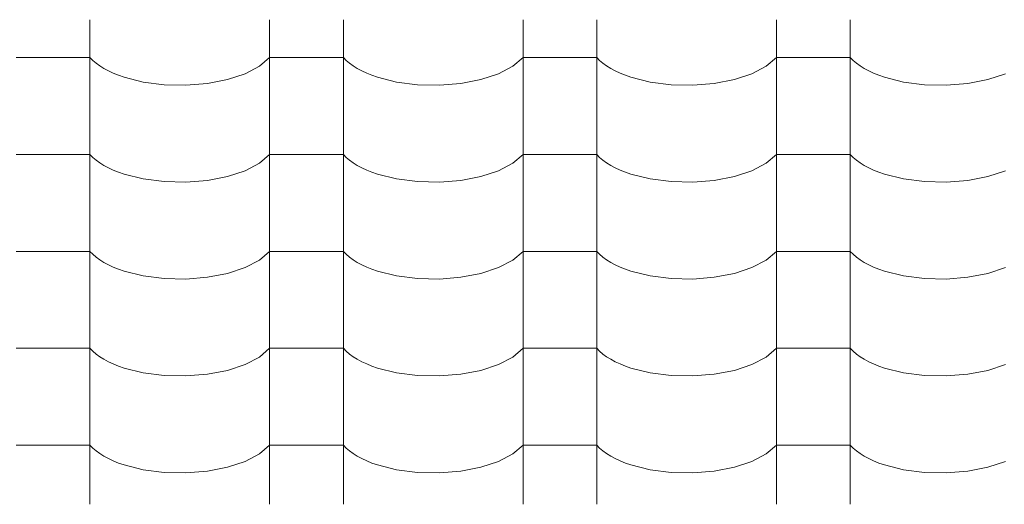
# Model space of a CAD drawing. Header units: millimetres. Extents: x -36478 to 31050, y -14815 to 11827.
# Tile 468 of 656: x -9469 to -8828, y 9292 to 9608. Entities that reach past the tile are written whole.
import ezdxf

# ---------------------------------------------------------------- set-up
doc = ezdxf.new("R2010")
doc.units = ezdxf.units.MM
doc.header["$MEASUREMENT"] = 0
doc.layers.add('Nové_Kóty - SP', color=7, linetype='Continuous')
doc.layers.add('Nové_Výplně - Povrchové', color=7, linetype='Continuous')
doc.styles.add('GENEROVANÝ_STYL_2', font='txt')
doc.dimstyles.new('GENEROVANÝ_STYL__1', dxfattribs={"dimtxt": 125, "dimasz": 190, "dimexe": 0.18, "dimexo": 300, "dimgap": 0, "dimtad": 1, "dimdec": 0, "dimzin": 0, "dimdsep": 46, "dimtxsty": 'GENEROVANÝ_STYL_2', "dimblk": 'ARROWHEAD_6', "dimblk1": 'ARROWHEAD_6', "dimblk2": 'ARROWHEAD_6', "dimcen": 0.09, "dimclrd": 1, "dimclre": 1, "dimclrt": 1, "dimazin": 0, "dimtfac": 1, "dimtdec": 4, "dimtmove": 0, "dimatfit": 3, "dimfxl": 1, "dimtolj": 1, "dimtzin": 0, "dimarcsym": 0})
doc.dimstyles.new('GENEROVANÝ_STYL__2', dxfattribs={"dimtxt": 125, "dimasz": 190, "dimexe": 0.18, "dimexo": 300, "dimgap": 0, "dimtad": 1, "dimdec": 0, "dimzin": 0, "dimdsep": 46, "dimtxsty": 'GENEROVANÝ_STYL_2', "dimblk": 'ARROWHEAD_6', "dimblk1": 'ARROWHEAD_6', "dimblk2": 'ARROWHEAD_6', "dimcen": 0.09, "dimclrd": 1, "dimclre": 1, "dimclrt": 1, "dimazin": 0, "dimtfac": 1, "dimtdec": 4, "dimtmove": 2, "dimatfit": 3, "dimfxl": 1, "dimtolj": 1, "dimtzin": 0, "dimarcsym": 0})

# ---------------------------------------------------------------- blocks, each defined once
blk = doc.blocks.new('*X13')
at = {"layer": 'Nové_Výplně - Povrchové', "color": 21, "linetype": 'Continuous', "lineweight": 20, "true_color": 0xffaaaa}
for p, q in [((-9423.69, 9607.81), (-9423.69, 9544.94)), ((-9306.72, 9607.81), (-9306.72, 9544.94)), ((-9258.69, 9607.81), (-9258.69, 9544.94)), ((-9141.72, 9607.81), (-9141.72, 9544.94)), ((-9093.69, 9607.81), (-9093.69, 9544.94)), ((-8976.72, 9607.81), (-8976.72, 9544.94)), ((-8928.69, 9607.81), (-8928.69, 9544.94)), ((-9447.71, 9583.28), (-9471.72, 9583.28)), ((-9423.69, 9583.28), (-9447.71, 9583.28)), ((-9423.69, 9583.28), (-9421.86, 9581.39)), ((-9313.39, 9577.59), (-9306.72, 9583.28)), ((-9282.71, 9583.28), (-9306.72, 9583.28)), ((-9258.69, 9583.28), (-9282.71, 9583.28)), ((-9258.69, 9583.28), (-9256.86, 9581.39)), ((-9148.39, 9577.59), (-9141.72, 9583.28)), ((-9117.71, 9583.28), (-9141.72, 9583.28)), ((-9093.69, 9583.28), (-9117.71, 9583.28)), ((-9093.69, 9583.28), (-9091.86, 9581.39)), ((-8983.39, 9577.59), (-8976.72, 9583.28)), ((-8952.71, 9583.28), (-8976.72, 9583.28)), ((-8928.69, 9583.28), (-8952.71, 9583.28)), ((-8928.69, 9583.28), (-8926.86, 9581.39)), ((-9421.86, 9581.39), (-9419.74, 9579.56)), ((-9419.74, 9579.56), (-9417.34, 9577.8)), ((-9417.34, 9577.8), (-9414.65, 9576.13)), ((-9322.7, 9572.73), (-9313.39, 9577.59)), ((-9256.86, 9581.39), (-9254.74, 9579.56)), ((-9254.74, 9579.56), (-9252.34, 9577.8)), ((-9252.34, 9577.8), (-9249.65, 9576.13)), ((-9157.7, 9572.73), (-9148.39, 9577.59)), ((-9091.86, 9581.39), (-9089.74, 9579.56)), ((-9089.74, 9579.56), (-9087.34, 9577.8)), ((-9087.34, 9577.8), (-9084.65, 9576.13)), ((-8992.7, 9572.73), (-8983.39, 9577.59)), ((-8926.86, 9581.39), (-8924.74, 9579.56)), ((-8924.74, 9579.56), (-8922.34, 9577.8)), ((-8922.34, 9577.8), (-8919.65, 9576.13)), ((-9414.65, 9576.13), (-9411.71, 9574.55)), ((-9411.71, 9574.55), (-9408.53, 9573.07)), ((-9408.53, 9573.07), (-9405.12, 9571.7)), ((-9405.12, 9571.7), (-9401.5, 9570.45)), ((-9401.5, 9570.45), (-9389.05, 9567.35)), ((-9334.18, 9568.93), (-9322.7, 9572.73)), ((-9249.65, 9576.13), (-9246.71, 9574.55)), ((-9246.71, 9574.55), (-9243.53, 9573.07)), ((-9243.53, 9573.07), (-9240.12, 9571.7)), ((-9240.12, 9571.7), (-9236.5, 9570.45)), ((-9236.5, 9570.45), (-9224.05, 9567.35)), ((-9169.18, 9568.93), (-9157.7, 9572.73)), ((-9084.65, 9576.13), (-9081.71, 9574.55)), ((-9081.71, 9574.55), (-9078.53, 9573.07)), ((-9078.53, 9573.07), (-9075.12, 9571.7)), ((-9075.12, 9571.7), (-9071.5, 9570.45)), ((-9071.5, 9570.45), (-9059.05, 9567.35)), ((-9004.18, 9568.93), (-8992.7, 9572.73)), ((-8919.65, 9576.13), (-8916.71, 9574.55)), ((-8916.71, 9574.55), (-8913.53, 9573.07)), ((-8913.53, 9573.07), (-8910.12, 9571.7)), ((-8910.12, 9571.7), (-8906.5, 9570.45)), ((-8906.5, 9570.45), (-8894.05, 9567.35)), ((-8839.18, 9568.93), (-8827.7, 9572.73)), ((-9389.05, 9567.35), (-9375.39, 9565.59)), ((-9375.39, 9565.59), (-9361.21, 9565.27)), ((-9361.21, 9565.27), (-9347.24, 9566.41)), ((-9347.24, 9566.41), (-9334.18, 9568.93)), ((-9224.05, 9567.35), (-9210.39, 9565.59)), ((-9210.39, 9565.59), (-9196.21, 9565.27)), ((-9196.21, 9565.27), (-9182.24, 9566.41)), ((-9182.24, 9566.41), (-9169.18, 9568.93)), ((-9059.05, 9567.35), (-9045.39, 9565.59)), ((-9045.39, 9565.59), (-9031.21, 9565.27)), ((-9031.21, 9565.27), (-9017.24, 9566.41)), ((-9017.24, 9566.41), (-9004.18, 9568.93)), ((-8894.05, 9567.35), (-8880.39, 9565.59)), ((-8880.39, 9565.59), (-8866.21, 9565.27)), ((-8866.21, 9565.27), (-8852.24, 9566.41)), ((-8852.24, 9566.41), (-8839.18, 9568.93)), ((-9423.69, 9544.71), (-9423.69, 9481.83)), ((-9306.72, 9544.71), (-9306.72, 9481.83)), ((-9258.69, 9544.71), (-9258.69, 9481.83)), ((-9141.72, 9544.71), (-9141.72, 9481.83)), ((-9093.69, 9544.71), (-9093.69, 9481.83)), ((-8976.72, 9544.71), (-8976.72, 9481.83)), ((-8928.69, 9544.71), (-8928.69, 9481.83)), ((-9447.71, 9520.18), (-9471.72, 9520.18)), ((-9423.69, 9520.18), (-9447.71, 9520.18)), ((-9423.69, 9520.18), (-9421.86, 9518.28)), ((-9313.39, 9514.49), (-9306.72, 9520.18)), ((-9282.71, 9520.18), (-9306.72, 9520.18)), ((-9258.69, 9520.18), (-9282.71, 9520.18)), ((-9258.69, 9520.18), (-9256.86, 9518.28)), ((-9148.39, 9514.49), (-9141.72, 9520.18)), ((-9117.71, 9520.18), (-9141.72, 9520.18)), ((-9093.69, 9520.18), (-9117.71, 9520.18)), ((-9093.69, 9520.18), (-9091.86, 9518.28)), ((-8983.39, 9514.49), (-8976.72, 9520.18)), ((-8952.71, 9520.18), (-8976.72, 9520.18)), ((-8928.69, 9520.18), (-8952.71, 9520.18)), ((-8928.69, 9520.18), (-8926.86, 9518.28)), ((-9421.86, 9518.28), (-9419.74, 9516.45)), ((-9419.74, 9516.45), (-9417.34, 9514.7)), ((-9417.34, 9514.7), (-9414.65, 9513.03)), ((-9414.65, 9513.03), (-9411.71, 9511.45)), ((-9322.7, 9509.62), (-9313.39, 9514.49)), ((-9256.86, 9518.28), (-9254.74, 9516.45)), ((-9254.74, 9516.45), (-9252.34, 9514.7)), ((-9252.34, 9514.7), (-9249.65, 9513.03)), ((-9249.65, 9513.03), (-9246.71, 9511.45)), ((-9157.7, 9509.62), (-9148.39, 9514.49)), ((-9091.86, 9518.28), (-9089.74, 9516.45)), ((-9089.74, 9516.45), (-9087.34, 9514.7)), ((-9087.34, 9514.7), (-9084.65, 9513.03)), ((-9084.65, 9513.03), (-9081.71, 9511.45)), ((-8992.7, 9509.62), (-8983.39, 9514.49)), ((-8926.86, 9518.28), (-8924.74, 9516.45)), ((-8924.74, 9516.45), (-8922.34, 9514.7)), ((-8922.34, 9514.7), (-8919.65, 9513.03)), ((-8919.65, 9513.03), (-8916.71, 9511.45)), ((-9411.71, 9511.45), (-9408.53, 9509.97)), ((-9408.53, 9509.97), (-9405.12, 9508.6)), ((-9405.12, 9508.6), (-9401.5, 9507.35)), ((-9401.5, 9507.35), (-9389.05, 9504.24)), ((-9334.18, 9505.83), (-9322.7, 9509.62)), ((-9246.71, 9511.45), (-9243.53, 9509.97)), ((-9243.53, 9509.97), (-9240.12, 9508.6)), ((-9240.12, 9508.6), (-9236.5, 9507.35)), ((-9236.5, 9507.35), (-9224.05, 9504.24)), ((-9169.18, 9505.83), (-9157.7, 9509.62)), ((-9081.71, 9511.45), (-9078.53, 9509.97)), ((-9078.53, 9509.97), (-9075.12, 9508.6)), ((-9075.12, 9508.6), (-9071.5, 9507.35)), ((-9071.5, 9507.35), (-9059.05, 9504.24)), ((-9004.18, 9505.83), (-8992.7, 9509.62)), ((-8916.71, 9511.45), (-8913.53, 9509.97)), ((-8913.53, 9509.97), (-8910.12, 9508.6)), ((-8910.12, 9508.6), (-8906.5, 9507.35)), ((-8906.5, 9507.35), (-8894.05, 9504.24)), ((-8839.18, 9505.83), (-8827.7, 9509.62)), ((-9389.05, 9504.24), (-9375.39, 9502.49)), ((-9375.39, 9502.49), (-9361.21, 9502.17)), ((-9361.21, 9502.17), (-9347.24, 9503.3)), ((-9347.24, 9503.3), (-9334.18, 9505.83)), ((-9224.05, 9504.24), (-9210.39, 9502.49)), ((-9210.39, 9502.49), (-9196.21, 9502.17)), ((-9196.21, 9502.17), (-9182.24, 9503.3)), ((-9182.24, 9503.3), (-9169.18, 9505.83)), ((-9059.05, 9504.24), (-9045.39, 9502.49)), ((-9045.39, 9502.49), (-9031.21, 9502.17)), ((-9031.21, 9502.17), (-9017.24, 9503.3)), ((-9017.24, 9503.3), (-9004.18, 9505.83)), ((-8894.05, 9504.24), (-8880.39, 9502.49)), ((-8880.39, 9502.49), (-8866.21, 9502.17)), ((-8866.21, 9502.17), (-8852.24, 9503.3)), ((-8852.24, 9503.3), (-8839.18, 9505.83)), ((-9423.69, 9481.6), (-9423.69, 9418.73)), ((-9306.72, 9481.6), (-9306.72, 9418.73)), ((-9258.69, 9481.6), (-9258.69, 9418.73)), ((-9141.72, 9481.6), (-9141.72, 9418.73)), ((-9093.69, 9481.6), (-9093.69, 9418.73)), ((-8976.72, 9481.6), (-8976.72, 9418.73)), ((-8928.69, 9481.6), (-8928.69, 9418.73)), ((-9447.71, 9457.07), (-9471.72, 9457.07)), ((-9423.69, 9457.07), (-9447.71, 9457.07)), ((-9423.69, 9457.07), (-9421.86, 9455.18)), ((-9421.86, 9455.18), (-9419.74, 9453.35)), ((-9313.39, 9451.38), (-9306.72, 9457.07)), ((-9282.71, 9457.07), (-9306.72, 9457.07)), ((-9258.69, 9457.07), (-9282.71, 9457.07)), ((-9258.69, 9457.07), (-9256.86, 9455.18)), ((-9256.86, 9455.18), (-9254.74, 9453.35)), ((-9148.39, 9451.38), (-9141.72, 9457.07)), ((-9117.71, 9457.07), (-9141.72, 9457.07)), ((-9093.69, 9457.07), (-9117.71, 9457.07)), ((-9093.69, 9457.07), (-9091.86, 9455.18)), ((-9091.86, 9455.18), (-9089.74, 9453.35)), ((-8983.39, 9451.38), (-8976.72, 9457.07)), ((-8952.71, 9457.07), (-8976.72, 9457.07)), ((-8928.69, 9457.07), (-8952.71, 9457.07)), ((-8928.69, 9457.07), (-8926.86, 9455.18)), ((-8926.86, 9455.18), (-8924.74, 9453.35)), ((-9419.74, 9453.35), (-9417.34, 9451.59)), ((-9417.34, 9451.59), (-9414.65, 9449.92)), ((-9414.65, 9449.92), (-9411.71, 9448.34)), ((-9411.71, 9448.34), (-9408.53, 9446.86)), ((-9322.7, 9446.52), (-9313.39, 9451.38)), ((-9254.74, 9453.35), (-9252.34, 9451.59)), ((-9252.34, 9451.59), (-9249.65, 9449.92)), ((-9249.65, 9449.92), (-9246.71, 9448.34)), ((-9246.71, 9448.34), (-9243.53, 9446.86)), ((-9157.7, 9446.52), (-9148.39, 9451.38)), ((-9089.74, 9453.35), (-9087.34, 9451.59)), ((-9087.34, 9451.59), (-9084.65, 9449.92)), ((-9084.65, 9449.92), (-9081.71, 9448.34)), ((-9081.71, 9448.34), (-9078.53, 9446.86)), ((-8992.7, 9446.52), (-8983.39, 9451.38)), ((-8924.74, 9453.35), (-8922.34, 9451.59)), ((-8922.34, 9451.59), (-8919.65, 9449.92)), ((-8919.65, 9449.92), (-8916.71, 9448.34)), ((-8916.71, 9448.34), (-8913.53, 9446.86)), ((-9408.53, 9446.86), (-9405.12, 9445.49)), ((-9405.12, 9445.49), (-9401.5, 9444.24)), ((-9401.5, 9444.24), (-9389.05, 9441.14)), ((-9347.24, 9440.2), (-9334.18, 9442.72)), ((-9334.18, 9442.72), (-9322.7, 9446.52)), ((-9243.53, 9446.86), (-9240.12, 9445.49)), ((-9240.12, 9445.49), (-9236.5, 9444.24)), ((-9236.5, 9444.24), (-9224.05, 9441.14)), ((-9182.24, 9440.2), (-9169.18, 9442.72)), ((-9169.18, 9442.72), (-9157.7, 9446.52)), ((-9078.53, 9446.86), (-9075.12, 9445.49)), ((-9075.12, 9445.49), (-9071.5, 9444.24)), ((-9071.5, 9444.24), (-9059.05, 9441.14)), ((-9017.24, 9440.2), (-9004.18, 9442.72)), ((-9004.18, 9442.72), (-8992.7, 9446.52)), ((-8913.53, 9446.86), (-8910.12, 9445.49)), ((-8910.12, 9445.49), (-8906.5, 9444.24)), ((-8906.5, 9444.24), (-8894.05, 9441.14)), ((-8852.24, 9440.2), (-8839.18, 9442.72)), ((-8839.18, 9442.72), (-8827.7, 9446.52)), ((-9389.05, 9441.14), (-9375.39, 9439.38)), ((-9375.39, 9439.38), (-9361.21, 9439.06)), ((-9361.21, 9439.06), (-9347.24, 9440.2)), ((-9224.05, 9441.14), (-9210.39, 9439.38)), ((-9210.39, 9439.38), (-9196.21, 9439.06)), ((-9196.21, 9439.06), (-9182.24, 9440.2)), ((-9059.05, 9441.14), (-9045.39, 9439.38)), ((-9045.39, 9439.38), (-9031.21, 9439.06)), ((-9031.21, 9439.06), (-9017.24, 9440.2)), ((-8894.05, 9441.14), (-8880.39, 9439.38)), ((-8880.39, 9439.38), (-8866.21, 9439.06)), ((-8866.21, 9439.06), (-8852.24, 9440.2)), ((-9423.69, 9418.5), (-9423.69, 9355.62)), ((-9306.72, 9418.5), (-9306.72, 9355.62)), ((-9258.69, 9418.5), (-9258.69, 9355.62)), ((-9141.72, 9418.5), (-9141.72, 9355.62)), ((-9093.69, 9418.5), (-9093.69, 9355.62)), ((-8976.72, 9418.5), (-8976.72, 9355.62)), ((-8928.69, 9418.5), (-8928.69, 9355.62)), ((-9447.71, 9393.97), (-9471.72, 9393.97)), ((-9423.69, 9393.97), (-9447.71, 9393.97)), ((-9423.69, 9393.97), (-9421.86, 9392.07)), ((-9421.86, 9392.07), (-9419.74, 9390.24)), ((-9313.39, 9388.28), (-9306.72, 9393.97)), ((-9282.71, 9393.97), (-9306.72, 9393.97)), ((-9258.69, 9393.97), (-9282.71, 9393.97)), ((-9258.69, 9393.97), (-9256.86, 9392.07)), ((-9256.86, 9392.07), (-9254.74, 9390.24)), ((-9148.39, 9388.28), (-9141.72, 9393.97)), ((-9117.71, 9393.97), (-9141.72, 9393.97)), ((-9093.69, 9393.97), (-9117.71, 9393.97)), ((-9093.69, 9393.97), (-9091.86, 9392.07)), ((-9091.86, 9392.07), (-9089.74, 9390.24)), ((-8983.39, 9388.28), (-8976.72, 9393.97)), ((-8952.71, 9393.97), (-8976.72, 9393.97)), ((-8928.69, 9393.97), (-8952.71, 9393.97)), ((-8928.69, 9393.97), (-8926.86, 9392.07)), ((-8926.86, 9392.07), (-8924.74, 9390.24)), ((-9419.74, 9390.24), (-9417.34, 9388.49)), ((-9417.34, 9388.49), (-9414.65, 9386.82)), ((-9414.65, 9386.82), (-9411.71, 9385.24)), ((-9411.71, 9385.24), (-9408.53, 9383.76)), ((-9322.7, 9383.41), (-9313.39, 9388.28)), ((-9254.74, 9390.24), (-9252.34, 9388.49)), ((-9252.34, 9388.49), (-9249.65, 9386.82)), ((-9249.65, 9386.82), (-9246.71, 9385.24)), ((-9246.71, 9385.24), (-9243.53, 9383.76)), ((-9157.7, 9383.41), (-9148.39, 9388.28)), ((-9089.74, 9390.24), (-9087.34, 9388.49)), ((-9087.34, 9388.49), (-9084.65, 9386.82)), ((-9084.65, 9386.82), (-9081.71, 9385.24)), ((-9081.71, 9385.24), (-9078.53, 9383.76)), ((-8992.7, 9383.41), (-8983.39, 9388.28)), ((-8924.74, 9390.24), (-8922.34, 9388.49)), ((-8922.34, 9388.49), (-8919.65, 9386.82)), ((-8919.65, 9386.82), (-8916.71, 9385.24)), ((-8916.71, 9385.24), (-8913.53, 9383.76)), ((-9408.53, 9383.76), (-9405.12, 9382.39)), ((-9405.12, 9382.39), (-9401.5, 9381.14)), ((-9401.5, 9381.14), (-9389.05, 9378.03)), ((-9389.05, 9378.03), (-9375.39, 9376.28)), ((-9347.24, 9377.09), (-9334.18, 9379.62)), ((-9334.18, 9379.62), (-9322.7, 9383.41)), ((-9243.53, 9383.76), (-9240.12, 9382.39)), ((-9240.12, 9382.39), (-9236.5, 9381.14)), ((-9236.5, 9381.14), (-9224.05, 9378.03)), ((-9224.05, 9378.03), (-9210.39, 9376.28)), ((-9182.24, 9377.09), (-9169.18, 9379.62)), ((-9169.18, 9379.62), (-9157.7, 9383.41)), ((-9078.53, 9383.76), (-9075.12, 9382.39)), ((-9075.12, 9382.39), (-9071.5, 9381.14)), ((-9071.5, 9381.14), (-9059.05, 9378.03)), ((-9059.05, 9378.03), (-9045.39, 9376.28)), ((-9017.24, 9377.09), (-9004.18, 9379.62)), ((-9004.18, 9379.62), (-8992.7, 9383.41)), ((-8913.53, 9383.76), (-8910.12, 9382.39)), ((-8910.12, 9382.39), (-8906.5, 9381.14)), ((-8906.5, 9381.14), (-8894.05, 9378.03)), ((-8894.05, 9378.03), (-8880.39, 9376.28)), ((-8852.24, 9377.09), (-8839.18, 9379.62)), ((-8839.18, 9379.62), (-8827.7, 9383.41)), ((-9375.39, 9376.28), (-9361.21, 9375.96)), ((-9361.21, 9375.96), (-9347.24, 9377.09)), ((-9210.39, 9376.28), (-9196.21, 9375.96)), ((-9196.21, 9375.96), (-9182.24, 9377.09)), ((-9045.39, 9376.28), (-9031.21, 9375.96)), ((-9031.21, 9375.96), (-9017.24, 9377.09)), ((-8880.39, 9376.28), (-8866.21, 9375.96)), ((-8866.21, 9375.96), (-8852.24, 9377.09)), ((-9423.69, 9355.39), (-9423.69, 9292.52)), ((-9306.72, 9355.39), (-9306.72, 9292.52)), ((-9258.69, 9355.39), (-9258.69, 9292.52)), ((-9141.72, 9355.39), (-9141.72, 9292.52)), ((-9093.69, 9355.39), (-9093.69, 9292.52)), ((-8976.72, 9355.39), (-8976.72, 9292.52)), ((-8928.69, 9355.39), (-8928.69, 9292.52)), ((-9447.71, 9330.86), (-9471.72, 9330.86)), ((-9423.69, 9330.86), (-9447.71, 9330.86)), ((-9423.69, 9330.86), (-9421.86, 9328.97)), ((-9421.86, 9328.97), (-9419.74, 9327.14)), ((-9419.74, 9327.14), (-9417.34, 9325.38)), ((-9313.39, 9325.17), (-9306.72, 9330.86)), ((-9282.71, 9330.86), (-9306.72, 9330.86)), ((-9258.69, 9330.86), (-9282.71, 9330.86)), ((-9258.69, 9330.86), (-9256.86, 9328.97)), ((-9256.86, 9328.97), (-9254.74, 9327.14)), ((-9254.74, 9327.14), (-9252.34, 9325.38)), ((-9148.39, 9325.17), (-9141.72, 9330.86)), ((-9117.71, 9330.86), (-9141.72, 9330.86)), ((-9093.69, 9330.86), (-9117.71, 9330.86)), ((-9093.69, 9330.86), (-9091.86, 9328.97)), ((-9091.86, 9328.97), (-9089.74, 9327.14)), ((-9089.74, 9327.14), (-9087.34, 9325.38)), ((-8983.39, 9325.17), (-8976.72, 9330.86)), ((-8952.71, 9330.86), (-8976.72, 9330.86)), ((-8928.69, 9330.86), (-8952.71, 9330.86)), ((-8928.69, 9330.86), (-8926.86, 9328.97)), ((-8926.86, 9328.97), (-8924.74, 9327.14)), ((-8924.74, 9327.14), (-8922.34, 9325.38)), ((-9417.34, 9325.38), (-9414.65, 9323.71)), ((-9414.65, 9323.71), (-9411.71, 9322.13)), ((-9411.71, 9322.13), (-9408.53, 9320.65)), ((-9408.53, 9320.65), (-9405.12, 9319.28)), ((-9334.18, 9316.51), (-9322.7, 9320.31)), ((-9322.7, 9320.31), (-9313.39, 9325.17)), ((-9252.34, 9325.38), (-9249.65, 9323.71)), ((-9249.65, 9323.71), (-9246.71, 9322.13)), ((-9246.71, 9322.13), (-9243.53, 9320.65)), ((-9243.53, 9320.65), (-9240.12, 9319.28)), ((-9169.18, 9316.51), (-9157.7, 9320.31)), ((-9157.7, 9320.31), (-9148.39, 9325.17)), ((-9087.34, 9325.38), (-9084.65, 9323.71)), ((-9084.65, 9323.71), (-9081.71, 9322.13)), ((-9081.71, 9322.13), (-9078.53, 9320.65)), ((-9078.53, 9320.65), (-9075.12, 9319.28)), ((-9004.18, 9316.51), (-8992.7, 9320.31)), ((-8992.7, 9320.31), (-8983.39, 9325.17)), ((-8922.34, 9325.38), (-8919.65, 9323.71)), ((-8919.65, 9323.71), (-8916.71, 9322.13)), ((-8916.71, 9322.13), (-8913.53, 9320.65)), ((-8913.53, 9320.65), (-8910.12, 9319.28)), ((-8839.18, 9316.51), (-8827.7, 9320.31)), ((-9405.12, 9319.28), (-9401.5, 9318.03)), ((-9401.5, 9318.03), (-9389.05, 9314.93)), ((-9389.05, 9314.93), (-9375.39, 9313.17)), ((-9361.21, 9312.85), (-9347.24, 9313.99)), ((-9347.24, 9313.99), (-9334.18, 9316.51)), ((-9240.12, 9319.28), (-9236.5, 9318.03)), ((-9236.5, 9318.03), (-9224.05, 9314.93)), ((-9224.05, 9314.93), (-9210.39, 9313.17)), ((-9196.21, 9312.85), (-9182.24, 9313.99)), ((-9182.24, 9313.99), (-9169.18, 9316.51)), ((-9075.12, 9319.28), (-9071.5, 9318.03)), ((-9071.5, 9318.03), (-9059.05, 9314.93)), ((-9059.05, 9314.93), (-9045.39, 9313.17)), ((-9031.21, 9312.85), (-9017.24, 9313.99)), ((-9017.24, 9313.99), (-9004.18, 9316.51)), ((-8910.12, 9319.28), (-8906.5, 9318.03)), ((-8906.5, 9318.03), (-8894.05, 9314.93)), ((-8894.05, 9314.93), (-8880.39, 9313.17)), ((-8866.21, 9312.85), (-8852.24, 9313.99)), ((-8852.24, 9313.99), (-8839.18, 9316.51)), ((-9375.39, 9313.17), (-9361.21, 9312.85)), ((-9210.39, 9313.17), (-9196.21, 9312.85)), ((-9045.39, 9313.17), (-9031.21, 9312.85)), ((-8880.39, 9313.17), (-8866.21, 9312.85))]:
    blk.add_line(p, q, dxfattribs=at)
blk = doc.blocks.new('výplň_6_1', base_point=(0, 0))
at = {"layer": 'Nové_Výplně - Povrchové', "color": 21, "linetype": 'Continuous', "lineweight": 20, "true_color": 0xffaaaa}
blk.add_blockref('*X13', (0, 0), dxfattribs=at)
blk = doc.blocks.new('*D6315')
at = {"layer": 'Nové_Kóty - SP', "color": 1, "linetype": 'Continuous', "lineweight": 25}
for p, q in [((-9579.03, 7654.66), (-6330.41, 9887.65)), ((-9409.09, 7407.43), (-9685.24, 7809.17)), ((-9553.27, 7793.71), (-9604.79, 7515.6)), ((-10050.41, 7330.64), (-9579.03, 7654.66)), ((-9880.48, 7083.42), (-10156.62, 7485.16)), ((-10024.65, 7469.7), (-10076.18, 7191.59)), ((-10174.03, 7245.68), (-10050.41, 7330.64))]:
    blk.add_line(p, q, dxfattribs=at)
at = {"layer": 'Nové_Kóty - SP', "color": 1, "lineweight": 25, "insert": (-9946.14, 7432.65), "char_height": 125, "attachment_point": 7, "rotation": 34.50335, "style": 'GENEROVANÝ_STYL_2'}
blk.add_mtext('\\A1;{\\pql;\\fArial|b0|i0|c0|p38;572}', dxfattribs=at)
blk = doc.blocks.new('ARROWHEAD_6')
at = {"color": 0, "linetype": 'Continuous', "lineweight": 0}
for p, q in [((-0.5, -0.5), (0.5, 0.5)), ((0, 0), (-1, 0))]:
    blk.add_line(p, q, dxfattribs=at)
blk = doc.blocks.new('*D6316')
at = {"layer": 'Nové_Kóty - SP', "color": 1, "linetype": 'Continuous', "lineweight": 25}
for p, q in [((-6330.41, 9887.65), (-4580.7, 11090.34)), ((-6160.47, 9640.43), (-6436.62, 10042.17)), ((-6304.64, 10026.71), (-6356.17, 9748.6)), ((-9579.03, 7654.66), (-6330.41, 9887.65)), ((-9553.27, 7793.71), (-9604.79, 7515.6))]:
    blk.add_line(p, q, dxfattribs=at)
at = {"layer": 'Nové_Kóty - SP', "color": 1, "lineweight": 25, "insert": (-8145, 8670.7), "char_height": 125, "attachment_point": 7, "rotation": 34.50335, "style": 'GENEROVANÝ_STYL_2'}
blk.add_mtext('\\A1;{\\pql;\\fArial|b0|i0|c0|p38;3\xa0942}', dxfattribs=at)
blk = doc.blocks.new('*D6326')
at = {"layer": 'Nové_Kóty - SP', "color": 1, "linetype": 'Continuous', "lineweight": 25}
for p, q in [((-4581.24, 11091.13), (-4857.39, 11492.87)), ((-4776.94, 11199.3), (-4725.42, 11477.41)), ((-4751.18, 11338.35), (-4627.57, 11423.32)), ((-10278.77, 7538.87), (-4751.18, 11338.35)), ((-10108.84, 7291.64), (-10384.98, 7693.38)), ((-10253.01, 7677.92), (-10304.54, 7399.81)), ((-10402.39, 7453.9), (-10278.77, 7538.87))]:
    blk.add_line(p, q, dxfattribs=at)
at = {"layer": 'Nové_Kóty - SP', "color": 1, "lineweight": 25, "insert": (-8042.9, 9106.07), "char_height": 125, "attachment_point": 7, "rotation": 34.50335, "style": 'GENEROVANÝ_STYL_2'}
blk.add_mtext('\\A1;{\\pql;\\fArial|b0|i0|c0|p38;6\xa0707- KROKEV}', dxfattribs=at)
blk = doc.blocks.new('*D6327')
at = {"layer": 'Nové_Kóty - SP', "color": 1, "linetype": 'Continuous', "lineweight": 25}
for p, q in [((-10443.65, 7778.73), (-4851.3, 11622.72)), ((-10273.71, 7531.5), (-10549.86, 7933.25)), ((-10294.79, 7517.01), (-10570.94, 7918.75)), ((-10417.88, 7917.78), (-10469.41, 7639.67)), ((-10490.49, 7625.18), (-10438.97, 7903.29)), ((-10464.73, 7764.24), (-10443.65, 7778.73)), ((-10588.34, 7679.27), (-10464.73, 7764.24))]:
    blk.add_line(p, q, dxfattribs=at)
at = {"layer": 'Nové_Kóty - SP', "color": 1, "lineweight": 25, "insert": (-10717.64, 7620.73), "char_height": 125, "attachment_point": 7, "rotation": 34.50335, "style": 'GENEROVANÝ_STYL_2'}
blk.add_mtext('\\A1;{\\pql;\\fArial|b0|i0|c0|p38;25}', dxfattribs=at)
blk = doc.blocks.new('*D6328')
at = {"layer": 'Nové_Kóty - SP', "color": 1, "linetype": 'Continuous', "lineweight": 25}
for p, q in [((-4681.37, 11375.49), (-4957.51, 11777.24)), ((-4877.07, 11483.67), (-4825.54, 11761.78)), ((-4851.3, 11622.72), (-4727.69, 11707.69)), ((-10443.65, 7778.73), (-4851.3, 11622.72)), ((-10417.88, 7917.78), (-10469.41, 7639.67)), ((-10490.49, 7625.18), (-10438.97, 7903.29))]:
    blk.add_line(p, q, dxfattribs=at)
at = {"layer": 'Nové_Kóty - SP', "color": 1, "lineweight": 25, "insert": (-7480.19, 9877.1), "char_height": 125, "attachment_point": 7, "rotation": 34.50335, "style": 'GENEROVANÝ_STYL_2'}
blk.add_mtext('\\A1;{\\pql;\\fArial|b0|i0|c0|p38;+ 6 787}', dxfattribs=at)

msp = doc.modelspace()

# ---------------------------------------------------------------- block references
at = {"layer": 'Nové_Výplně - Povrchové', "color": 21, "linetype": 'Continuous', "lineweight": 20, "true_color": 0xffaaaa}
msp.add_blockref('výplň_6_1', (0, 0), dxfattribs=at)

# ---------------------------------------------------------------- dimensions: what is measured, and where the dimension line sits
at = {"layer": 'Nové_Kóty - SP', "color": 1, "linetype": 'Continuous', "lineweight": 25}
for base, p1, p2, text, dimstyle, picture, middle in [((-4851.3, 11622.72), (-9826.86, 6881.41), (-4515.96, 11134.85), '+ 6 787', 'GENEROVANÝ_STYL__2', '*D6328', (-7268.85, 10098.2)), ((-10443.65, 7778.73), (-9842.86, 6859.52), (-9826.86, 6881.41), '25', 'GENEROVANÝ_STYL__1', '*D6327', (-10674.52, 7726.21)), ((-4751.18, 11338.35), (-9826.86, 6881.41), (-4362.54, 10772.95), '<MeasuredValue>- KROKEV', 'GENEROVANÝ_STYL__1', '*D6326', (-7174.22, 9779.01))]:
    dim = msp.add_linear_dim(base=base, p1=p1, p2=p2, angle=34.50335, text=text, dimstyle=dimstyle, dxfattribs=at)
    dim.commit()
    dim.dimension.update_dxf_attribs({"geometry": picture, "text_midpoint": middle, "dimtype": 160, "text_rotation": 34.50335})
for base, p1, p2, picture, middle in [((-6330.41, 9887.65), (-9271.51, 7207.26), (-6039.22, 9464.03), '*D6316', (-8003.47, 8843.83)), ((-9579.03, 7654.66), (-9825.09, 7002.84), (-9271.51, 7207.26), '*D6315', (-9863.75, 7565.13))]:
    dim = msp.add_linear_dim(base=base, p1=p1, p2=p2, angle=34.50335, dimstyle='GENEROVANÝ_STYL__1', dxfattribs=at)
    dim.commit()
    dim.dimension.update_dxf_attribs({"geometry": picture, "text_midpoint": middle, "dimtype": 160, "text_rotation": 34.50335})

doc.saveas('drawing.dxf')
